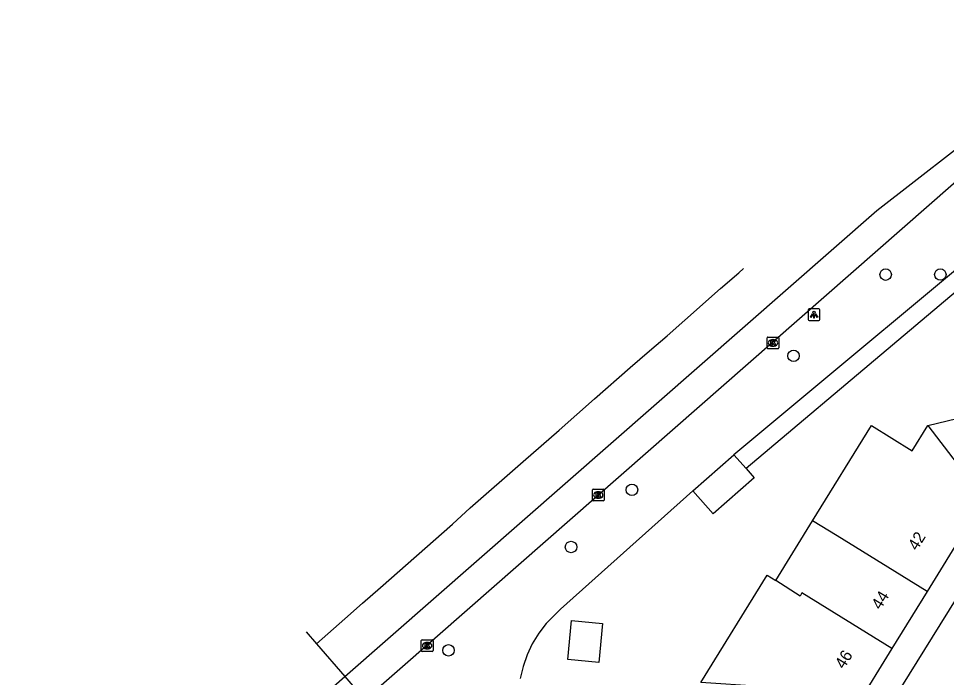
# Model space of a CAD drawing. Extents: x 158038 to 159242, y 380133 to 381214.
# Drawn here: x 158300.1 to 158379, y 381040.5 to 381096.5 of the extents above; entities that cross this region are included whole.
import ezdxf

# ---------------------------------------------------------------- set-up
doc = ezdxf.new("R2010")
doc.units = 0
for name, color, linetype in [('IMGEO_Berm_groen', 7, 'Continuous'), ('IMGEO_Boom', 7, 'Continuous'), ('IMGEO_Kolk', 7, 'Continuous'), ('IMGEO_Lichtpunt', 7, 'Continuous'), ('IMGEO_Pand', 7, 'Continuous'), ('IMGEO_Pand_nummerreeks', 7, 'Continuous'), ('IMGEO_Rijbaan_regionaal_gesloten', 7, 'Continuous'), ('IMGEO_Voetpad_open', 7, 'Continuous')]:
    doc.layers.add(name, color=color, linetype=linetype)

msp = doc.modelspace()

# ---------------------------------------------------------------- linework, layer by layer
at = {"layer": 'IMGEO_Berm_groen'}
msp.add_lwpolyline([(158357.382, 381056.336), (158346.143, 381046.275), (158344.915, 381045.055), (158344.283, 381044.223), (158343.742, 381043.33), (158343.297, 381042.385), (158342.953, 381041.398), (158342.715, 381040.382)], dxfattribs=at)
at = {"layer": 'IMGEO_Boom'}
for centre in [(158373.783, 381074.712), (158378.433, 381074.713), (158365.954, 381067.804), (158352.214, 381056.417), (158347.034, 381051.553), (158336.619, 381042.769)]:
    msp.add_circle(centre, 0.489, dxfattribs=at)
at = {"layer": 'IMGEO_Kolk'}
for p, q in [((158363.779, 381069.404), (158364.631, 381069.404)), ((158363.704, 381068.478), (158363.704, 381069.33)), ((158364.215, 381068.624), (158364.19, 381068.624)), ((158364.192, 381069.184), (158364.217, 381069.184)), ((158364.705, 381069.33), (158364.705, 381068.478)), ((158364.631, 381068.404), (158363.779, 381068.404)), ((158348.848, 381055.548), (158348.848, 381056.4)), ((158348.923, 381056.474), (158349.775, 381056.474)), ((158349.336, 381056.254), (158349.361, 381056.254)), ((158349.849, 381056.4), (158349.849, 381055.548)), ((158349.775, 381055.474), (158348.923, 381055.474)), ((158349.359, 381055.694), (158349.334, 381055.694)), ((158334.302, 381042.743), (158334.302, 381043.595)), ((158334.377, 381043.669), (158335.229, 381043.669)), ((158334.79, 381043.449), (158334.815, 381043.449)), ((158335.303, 381043.595), (158335.303, 381042.743)), ((158335.229, 381042.669), (158334.377, 381042.669)), ((158334.813, 381042.889), (158334.788, 381042.889))]:
    msp.add_line(p, q, dxfattribs=at)
for points in [[(158363.779, 381069.404), (158364.631, 381069.404)], [(158363.704, 381068.478), (158363.704, 381069.33)], [(158364.025, 381069.104), (158364.148, 381069.104), (158364.148, 381068.953), (158364.278, 381069.104), (158364.442, 381069.104), (158364.296, 381068.953), (158364.449, 381068.704), (158364.297, 381068.704), (158364.212, 381068.868), (158364.148, 381068.801), (158364.148, 381068.704), (158364.025, 381068.704), (158364.025, 381069.104)], [(158364.705, 381069.33), (158364.705, 381068.478)], [(158364.631, 381068.404), (158363.779, 381068.404)], [(158348.848, 381055.548), (158348.848, 381056.4)], [(158348.923, 381056.474), (158349.775, 381056.474)], [(158349.169, 381056.174), (158349.292, 381056.174), (158349.292, 381056.023), (158349.422, 381056.174), (158349.586, 381056.174), (158349.44, 381056.023), (158349.593, 381055.774), (158349.441, 381055.774), (158349.356, 381055.938), (158349.292, 381055.871), (158349.292, 381055.774), (158349.169, 381055.774), (158349.169, 381056.174)], [(158349.849, 381056.4), (158349.849, 381055.548)], [(158349.775, 381055.474), (158348.923, 381055.474)], [(158334.302, 381042.743), (158334.302, 381043.595)], [(158334.377, 381043.669), (158335.229, 381043.669)], [(158334.623, 381043.369), (158334.746, 381043.369), (158334.746, 381043.218), (158334.876, 381043.369), (158335.04, 381043.369), (158334.894, 381043.218), (158335.047, 381042.969), (158334.895, 381042.969), (158334.81, 381043.133), (158334.746, 381043.066), (158334.746, 381042.969), (158334.623, 381042.969), (158334.623, 381043.369)], [(158335.303, 381043.595), (158335.303, 381042.743)], [(158335.229, 381042.669), (158334.377, 381042.669)]]:
    msp.add_lwpolyline(points, dxfattribs=at)
for centre, start, end in [((158363.781, 381069.328), 91.55205, 178.44795), ((158363.781, 381069.328), 91.55205, 178.44795), ((158364.629, 381069.328), 1.55205, 88.44795), ((158364.629, 381069.328), 1.55205, 88.44795), ((158363.781, 381068.48), 181.55205, 268.44795), ((158363.781, 381068.48), 181.55205, 268.44795), ((158364.629, 381068.48), 271.55205, 358.44795), ((158364.629, 381068.48), 271.55205, 358.44795), ((158348.925, 381056.398), 91.55205, 178.44795), ((158348.925, 381056.398), 91.55205, 178.44795), ((158349.773, 381056.398), 1.55205, 88.44795), ((158349.773, 381056.398), 1.55205, 88.44795), ((158348.925, 381055.55), 181.55205, 268.44795), ((158348.925, 381055.55), 181.55205, 268.44795), ((158349.773, 381055.55), 271.55205, 358.44795), ((158349.773, 381055.55), 271.55205, 358.44795), ((158334.379, 381043.593), 91.55205, 178.44795), ((158334.379, 381043.593), 91.55205, 178.44795), ((158335.227, 381043.593), 1.55205, 88.44795), ((158335.227, 381043.593), 1.55205, 88.44795), ((158334.379, 381042.745), 181.55205, 268.44795), ((158334.379, 381042.745), 181.55205, 268.44795), ((158335.227, 381042.745), 271.55205, 358.44795), ((158335.227, 381042.745), 271.55205, 358.44795)]:
    msp.add_arc(centre, 0.0765, start, end, dxfattribs=at)
for centre, major_axis, ratio, start_param, end_param in [((158364.191, 381068.904), (-0.387, 0.002), 0.722429, 4.712389, 7.853982), ((158364.216, 381068.904), (-0.39, 0.002), 0.717154, 1.570796, 4.712389), ((158349.335, 381055.974), (-0.387, 0.002), 0.722429, 4.712389, 7.853982), ((158349.36, 381055.974), (-0.39, 0.002), 0.717154, 1.570796, 4.712389), ((158334.789, 381043.169), (-0.387, 0.002), 0.722429, 4.712389, 7.853982), ((158334.814, 381043.169), (-0.39, 0.002), 0.717154, 1.570796, 4.712389)]:
    msp.add_ellipse(centre, major_axis=major_axis, ratio=ratio, start_param=start_param, end_param=end_param, dxfattribs=at)
at = {"layer": 'IMGEO_Lichtpunt'}
for p, q in [((158368.096, 381071.798), (158367.288, 381071.798)), ((158368.096, 381071.798), (158367.288, 381071.798)), ((158367.194, 381071.703), (158367.194, 381070.896)), ((158367.194, 381071.703), (158367.194, 381070.896)), ((158368.19, 381070.896), (158368.19, 381071.703)), ((158368.19, 381070.896), (158368.19, 381071.703)), ((158367.288, 381070.802), (158368.096, 381070.802)), ((158367.288, 381070.802), (158368.096, 381070.802))]:
    msp.add_line(p, q, dxfattribs=at)
for points in [[(158367.568, 381071.367), (158367.607, 381071.339), (158367.419, 381071.077), (158367.381, 381071.104), (158367.568, 381071.367)], [(158367.67, 381071.319), (158367.717, 381071.319), (158367.717, 381070.997), (158367.67, 381070.997), (158367.67, 381071.319)], [(158367.78, 381071.339), (158367.818, 381071.366), (158368.005, 381071.104), (158367.966, 381071.076), (158367.78, 381071.339)]]:
    msp.add_lwpolyline(points, dxfattribs=at)
msp.add_circle((158367.693, 381071.501), 0.0994, dxfattribs=at)
for centre, start, end in [((158367.288, 381071.703), 90, 180), ((158367.288, 381071.703), 90, 180), ((158368.096, 381071.703), 0, 90), ((158368.096, 381071.703), 0, 90), ((158367.288, 381070.896), 180, 270), ((158367.288, 381070.896), 180, 270), ((158368.096, 381070.896), 270, 0), ((158368.096, 381070.896), 270, 360)]:
    msp.add_arc(centre, 0.0946, start, end, dxfattribs=at)
at = {"layer": 'IMGEO_Pand'}
for points in [[(158377.361, 381061.894), (158383.128, 381063.259), (158382.768, 381064.778), (158388.504, 381066.136)], [(158367.574, 381053.784), (158372.572, 381061.88), (158376.033, 381059.743), (158377.361, 381061.894)], [(158377.361, 381061.894), (158382.344, 381055.362)], [(158357.382, 381056.336), (158360.887, 381059.398)], [(158360.887, 381059.398), (158361.921, 381058.214)], [(158361.921, 381058.214), (158362.612, 381057.423), (158359.108, 381054.361), (158357.382, 381056.336)], [(158382.344, 381055.362), (158379.776, 381053.581), (158380.582, 381053.083), (158377.309, 381047.779)], [(158364.447, 381048.718), (158367.574, 381053.784)], [(158377.309, 381047.779), (158369.66, 381052.497), (158367.574, 381053.784)], [(158364.544, 381033.813), (158363.15, 381039.7), (158358.067, 381040.027), (158363.715, 381049.17), (158364.447, 381048.718)], [(158374.319, 381042.932), (158366.669, 381047.65), (158366.501, 381047.377), (158364.447, 381048.718)], [(158377.309, 381047.779), (158374.319, 381042.932)], [(158349.388, 381041.741), (158346.766, 381041.992), (158347.084, 381045.306), (158349.707, 381045.054), (158349.388, 381041.741)], [(158374.319, 381042.932), (158371.265, 381037.983), (158370.069, 381038.721), (158370.874, 381035.321)]]:
    msp.add_lwpolyline(points, dxfattribs=at)
at = {"layer": 'IMGEO_Rijbaan_regionaal_gesloten'}
for points in [[(158327.79, 381040.547), (158373.028, 381080.17), (158382.823, 381087.764), (158389.479, 381092.337), (158396.35, 381096.478)], [(158392.967, 381094.018), (158379.556, 381082.426), (158338.208, 381046.187), (158329.502, 381038.556)], [(158325.399, 381043.328), (158327.801, 381045.444), (158329.303, 381046.767), (158330.831, 381048.113), (158333.889, 381050.808), (158336.948, 381053.503), (158338.453, 381054.873), (158342.958, 381058.812), (158346.03, 381061.497), (158349.039, 381064.162), (158352.07, 381066.802), (158353.694, 381068.217), (158355.197, 381069.515), (158356.699, 381070.839), (158359.75, 381073.529), (158361.289, 381074.859), (158361.695, 381075.218)], [(158324.516, 381044.355), (158325.399, 381043.328)], [(158325.399, 381043.328), (158327.79, 381040.547)], [(158300.063, 381016.167), (158327.79, 381040.547)], [(158327.79, 381040.547), (158329.502, 381038.556)]]:
    msp.add_lwpolyline(points, dxfattribs=at)
at = {"layer": 'IMGEO_Voetpad_open'}
for points in [[(158402.268, 381090.979), (158403.729, 381084.79), (158386.519, 381080.758), (158360.887, 381059.398)], [(158386.818, 381079.198), (158361.921, 381058.214)], [(158384.486, 381002.012), (158381.551, 381013.993), (158382.767, 381014.335), (158381.174, 381020.862), (158380.501, 381023.621), (158379.965, 381025.816), (158378.84, 381025.492), (158376.222, 381036.559), (158375.028, 381036.327), (158374.512, 381038.654), (158383.116, 381052.496), (158387.343, 381053.48)]]:
    msp.add_lwpolyline(points, dxfattribs=at)

# ---------------------------------------------------------------- texts
at = {"layer": 'IMGEO_Pand_nummerreeks'}
for s, p in [('42', (158376.448, 381051.184)), ('44', (158373.344, 381046.153)), ('46', (158370.239, 381041.119))]:
    msp.add_text(s, height=1, rotation=58.32459, dxfattribs=at).set_placement(p)

doc.saveas('drawing.dxf')
